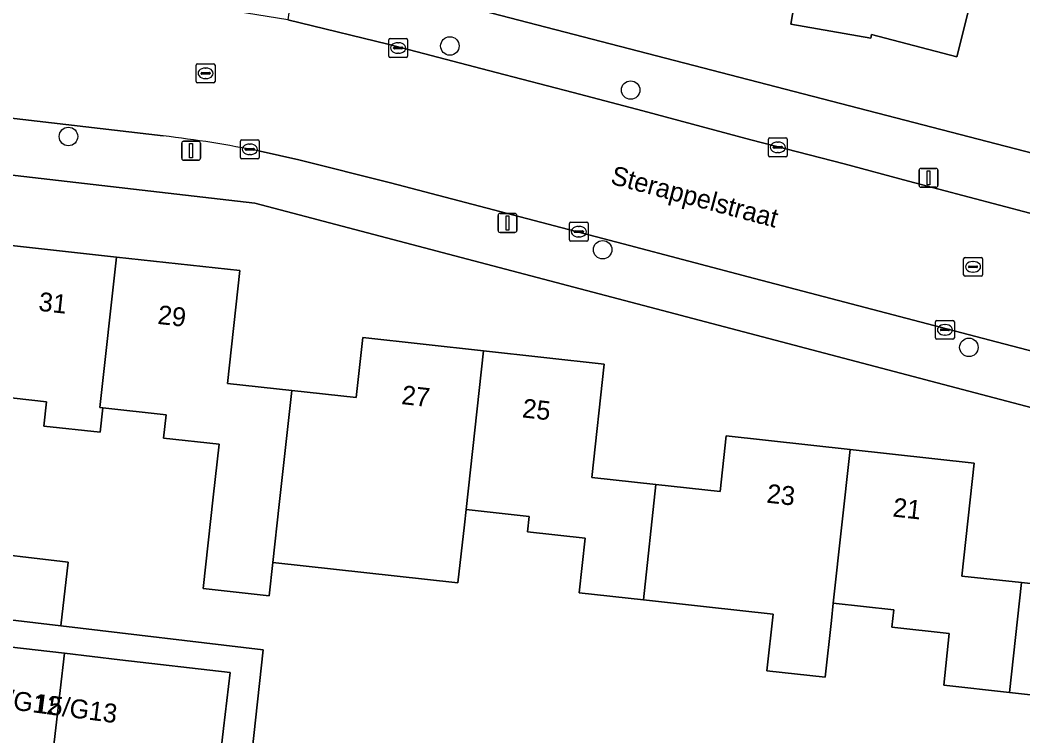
# Model space of a CAD drawing. Extents: x 162026 to 163502, y 387295 to 388169.
# Drawn here: x 162348.5 to 162401.6, y 387778 to 387815.9 of the extents above; entities that cross this region are included whole.
import ezdxf

# ---------------------------------------------------------------- set-up
doc = ezdxf.new("R2010")
doc.units = 0
for name, color, linetype in [('IMGEO_Boom', 7, 'Continuous'), ('IMGEO_Erf', 7, 'Continuous'), ('IMGEO_Kolk', 7, 'Continuous'), ('IMGEO_Lichtmast', 7, 'Continuous'), ('IMGEO_Openbare_ruimte_label', 7, 'Continuous'), ('IMGEO_Pand', 7, 'Continuous'), ('IMGEO_Pand_nummerreeks', 7, 'Continuous'), ('IMGEO_Rijbaan_lokaal_open', 7, 'Continuous'), ('IMGEO_Rioolput', 7, 'Continuous'), ('IMGEO_Voetpad_open', 7, 'Continuous')]:
    doc.layers.add(name, color=color, linetype=linetype)

msp = doc.modelspace()

# ---------------------------------------------------------------- linework, layer by layer
at = {"layer": 'IMGEO_Boom'}
for centre in [(162371.249, 387814.48), (162380.816, 387812.145), (162351.065, 387809.687), (162379.336, 387803.693), (162398.717, 387798.525)]:
    msp.add_circle(centre, 0.489, dxfattribs=at)
at = {"layer": 'IMGEO_Erf'}
for points in [[(162368.558, 387817.511), (162402.137, 387808.789), (162404.707, 387835.468), (162375.021, 387838.745)], [(162400.572, 387823.844), (162398.075, 387813.9), (162393.571, 387815.091), (162393.537, 387814.893), (162389.299, 387815.628), (162389.478, 387816.648)], [(162484.708, 387780.319), (162438.185, 387785.808), (162360.929, 387806.153), (162306.963, 387812.388)], [(162308.825, 387808.234), (162315.35, 387807.516), (162321.727, 387806.815), (162328.103, 387806.113), (162334.48, 387805.412), (162340.856, 387804.71), (162347.233, 387804.009), (162353.609, 387803.307), (162360.137, 387802.589), (162359.479, 387796.615), (162362.888, 387796.24), (162366.293, 387795.865), (162366.643, 387799.047), (162373.032, 387798.344), (162379.418, 387797.641), (162378.758, 387791.637), (162382.158, 387791.263), (162385.557, 387790.89), (162385.881, 387793.839), (162392.44, 387793.118), (162399.002, 387792.396), (162398.345, 387786.42), (162401.51, 387786.072), (162404.676, 387785.724)], [(162404.061, 387779.91), (162400.872, 387780.261), (162397.389, 387780.644), (162397.682, 387783.378), (162394.641, 387783.712), (162394.742, 387784.631), (162391.544, 387784.983), (162391.443, 387784.064), (162391.113, 387781.066), (162388.033, 387781.405), (162388.362, 387784.403), (162384.833, 387784.792), (162381.49, 387785.16), (162378.097, 387785.533), (162378.409, 387788.432), (162375.366, 387788.767), (162375.455, 387789.579), (162372.109, 387789.947), (162372.019, 387789.134), (162371.678, 387786.055), (162361.885, 387787.139), (162361.691, 387785.373), (162358.189, 387785.758), (162358.721, 387790.596), (162359.048, 387793.403), (162356.101, 387793.727), (162356.236, 387794.957), (162352.892, 387795.325), (162352.75, 387794.029), (162349.756, 387794.358), (162349.898, 387795.649), (162346.47, 387796.027)], [(162307.029, 387791.981), (162313.859, 387791.208), (162313.502, 387788.054), (162314.91, 387787.832), (162315.308, 387791.203), (162320.143, 387790.632), (162325.553, 387789.992), (162325.155, 387786.622), (162327.663, 387786.427), (162328.061, 387789.798), (162332.899, 387789.226), (162338.306, 387788.587), (162337.908, 387785.217), (162340.412, 387784.987), (162340.81, 387788.358), (162345.65, 387787.786), (162351.055, 387787.147), (162350.657, 387783.777), (162361.375, 387782.51), (162360.569, 387775.219), (162425, 387768.297)]]:
    msp.add_lwpolyline(points, dxfattribs=at)
at = {"layer": 'IMGEO_Kolk'}
for p, q in [((162368.014, 387813.946), (162368.014, 387814.798)), ((162368.089, 387814.872), (162368.941, 387814.872)), ((162369.015, 387814.798), (162369.015, 387813.946)), ((162368.273, 387814.366), (162368.273, 387814.378)), ((162368.711, 387814.329), (162368.313, 387814.329)), ((162368.316, 387814.415), (162368.714, 387814.415)), ((162368.502, 387814.652), (162368.527, 387814.652)), ((162368.757, 387814.378), (162368.757, 387814.366)), ((162368.941, 387813.872), (162368.089, 387813.872)), ((162368.525, 387814.092), (162368.5, 387814.092)), ((162360.239, 387809.507), (162361.091, 387809.507)), ((162388.107, 387808.687), (162388.107, 387809.539)), ((162388.182, 387809.613), (162389.034, 387809.613)), ((162389.108, 387809.539), (162389.108, 387808.687)), ((162360.164, 387808.581), (162360.164, 387809.433)), ((162360.423, 387809.001), (162360.423, 387809.013)), ((162360.861, 387808.964), (162360.463, 387808.964)), ((162360.466, 387809.05), (162360.864, 387809.05)), ((162360.652, 387809.287), (162360.677, 387809.287)), ((162360.907, 387809.013), (162360.907, 387809.001)), ((162361.165, 387809.433), (162361.165, 387808.581)), ((162388.366, 387809.107), (162388.366, 387809.119)), ((162388.804, 387809.07), (162388.406, 387809.07)), ((162388.409, 387809.156), (162388.807, 387809.156)), ((162388.595, 387809.393), (162388.62, 387809.393)), ((162388.85, 387809.119), (162388.85, 387809.107)), ((162361.091, 387808.507), (162360.239, 387808.507)), ((162360.675, 387808.727), (162360.65, 387808.727)), ((162389.034, 387808.613), (162388.182, 387808.613)), ((162388.618, 387808.833), (162388.593, 387808.833)), ((162377.573, 387804.222), (162377.573, 387805.074)), ((162377.648, 387805.148), (162378.5, 387805.148)), ((162377.875, 387804.691), (162378.273, 387804.691)), ((162378.061, 387804.928), (162378.086, 387804.928)), ((162378.574, 387805.074), (162378.574, 387804.222)), ((162378.5, 387804.148), (162377.648, 387804.148)), ((162377.832, 387804.642), (162377.832, 387804.654)), ((162378.27, 387804.605), (162377.872, 387804.605)), ((162378.084, 387804.368), (162378.059, 387804.368)), ((162378.316, 387804.654), (162378.316, 387804.642)), ((162397.025, 387799.952), (162397.877, 387799.952)), ((162396.95, 387799.026), (162396.95, 387799.878)), ((162397.209, 387799.446), (162397.209, 387799.458)), ((162397.647, 387799.409), (162397.249, 387799.409)), ((162397.252, 387799.495), (162397.65, 387799.495)), ((162397.438, 387799.732), (162397.463, 387799.732)), ((162397.693, 387799.458), (162397.693, 387799.446)), ((162397.951, 387799.878), (162397.951, 387799.026)), ((162397.877, 387798.952), (162397.025, 387798.952)), ((162397.461, 387799.172), (162397.436, 387799.172))]:
    msp.add_line(p, q, dxfattribs=at)
for points in [[(162368.014, 387813.946), (162368.014, 387814.798)], [(162368.089, 387814.872), (162368.941, 387814.872)], [(162369.015, 387814.798), (162369.015, 387813.946)], [(162368.941, 387813.872), (162368.089, 387813.872)], [(162360.239, 387809.507), (162361.091, 387809.507)], [(162388.107, 387808.687), (162388.107, 387809.539)], [(162388.182, 387809.613), (162389.034, 387809.613)], [(162389.108, 387809.539), (162389.108, 387808.687)], [(162360.164, 387808.581), (162360.164, 387809.433)], [(162361.165, 387809.433), (162361.165, 387808.581)], [(162361.091, 387808.507), (162360.239, 387808.507)], [(162389.034, 387808.613), (162388.182, 387808.613)], [(162377.573, 387804.222), (162377.573, 387805.074)], [(162377.648, 387805.148), (162378.5, 387805.148)], [(162378.574, 387805.074), (162378.574, 387804.222)], [(162378.5, 387804.148), (162377.648, 387804.148)], [(162397.025, 387799.952), (162397.877, 387799.952)], [(162396.95, 387799.026), (162396.95, 387799.878)], [(162397.951, 387799.878), (162397.951, 387799.026)], [(162397.877, 387798.952), (162397.025, 387798.952)]]:
    msp.add_lwpolyline(points, dxfattribs=at)
for centre, radius, start, end in [((162368.091, 387814.796), 0.0765, 91.552, 178.448), ((162368.091, 387814.796), 0.0765, 91.552, 178.448), ((162368.939, 387814.796), 0.0765, 1.552, 88.448), ((162368.939, 387814.796), 0.0765, 1.552, 88.448), ((162368.313, 387814.375), 0.0403, 85.8775, 175.7526), ((162368.31, 387814.365), 0.0366, 178.938, 274.7102), ((162368.714, 387814.372), 0.043, 264.8664, 352.4533), ((162368.718, 387814.377), 0.0386, 1.7309, 96.639), ((162368.091, 387813.948), 0.0765, 181.552, 268.448), ((162368.091, 387813.948), 0.0765, 181.552, 268.448), ((162368.939, 387813.948), 0.0765, 271.552, 358.448), ((162368.939, 387813.948), 0.0765, 271.552, 358.448), ((162360.241, 387809.431), 0.0765, 91.552, 178.448), ((162360.241, 387809.431), 0.0765, 91.552, 178.448), ((162361.089, 387809.431), 0.0765, 1.552, 88.448), ((162361.089, 387809.431), 0.0765, 1.552, 88.448), ((162388.184, 387809.537), 0.0765, 91.552, 178.448), ((162388.184, 387809.537), 0.0765, 91.552, 178.448), ((162389.032, 387809.537), 0.0765, 1.552, 88.448), ((162389.032, 387809.537), 0.0765, 1.552, 88.448), ((162360.463, 387809.01), 0.0403, 85.8775, 175.7526), ((162360.46, 387809), 0.0366, 178.938, 274.7102), ((162360.864, 387809.007), 0.043, 264.8664, 352.4533), ((162360.868, 387809.012), 0.0386, 1.7309, 96.639), ((162388.406, 387809.116), 0.0403, 85.8775, 175.7526), ((162388.403, 387809.106), 0.0366, 178.938, 274.7102), ((162388.807, 387809.113), 0.043, 264.8664, 352.4533), ((162388.811, 387809.118), 0.0386, 1.7309, 96.639), ((162360.241, 387808.583), 0.0765, 181.552, 268.448), ((162360.241, 387808.583), 0.0765, 181.552, 268.448), ((162361.089, 387808.583), 0.0765, 271.552, 358.448), ((162361.089, 387808.583), 0.0765, 271.552, 358.448), ((162388.184, 387808.689), 0.0765, 181.552, 268.448), ((162388.184, 387808.689), 0.0765, 181.552, 268.448), ((162389.032, 387808.689), 0.0765, 271.552, 358.448), ((162389.032, 387808.689), 0.0765, 271.552, 358.448), ((162377.65, 387805.072), 0.0765, 91.552, 178.448), ((162377.65, 387805.072), 0.0765, 91.552, 178.448), ((162377.872, 387804.651), 0.0403, 85.8775, 175.7526), ((162378.277, 387804.653), 0.0386, 1.7309, 96.639), ((162378.498, 387805.072), 0.0765, 1.552, 88.448), ((162378.498, 387805.072), 0.0765, 1.552, 88.448), ((162377.65, 387804.224), 0.0765, 181.552, 268.448), ((162377.65, 387804.224), 0.0765, 181.552, 268.448), ((162377.869, 387804.641), 0.0366, 178.938, 274.7102), ((162378.273, 387804.648), 0.043, 264.8664, 352.4533), ((162378.498, 387804.224), 0.0765, 271.552, 358.448), ((162378.498, 387804.224), 0.0765, 271.552, 358.448), ((162397.027, 387799.876), 0.0765, 91.552, 178.448), ((162397.027, 387799.876), 0.0765, 91.552, 178.448), ((162397.875, 387799.876), 0.0765, 1.552, 88.448), ((162397.875, 387799.876), 0.0765, 1.552, 88.448), ((162397.249, 387799.455), 0.0403, 85.8775, 175.7526), ((162397.246, 387799.445), 0.0366, 178.938, 274.7102), ((162397.65, 387799.452), 0.043, 264.8664, 352.4533), ((162397.654, 387799.457), 0.0386, 1.7309, 96.639), ((162397.027, 387799.028), 0.0765, 181.552, 268.448), ((162397.027, 387799.028), 0.0765, 181.552, 268.448), ((162397.875, 387799.028), 0.0765, 271.552, 358.448), ((162397.875, 387799.028), 0.0765, 271.552, 358.448)]:
    msp.add_arc(centre, radius, start, end, dxfattribs=at)
for centre, major_axis, ratio, start_param, end_param in [((162368.501, 387814.372), (-0.387, 0.002), 0.722429, 4.712389, 7.853982), ((162368.526, 387814.372), (-0.39, 0.002), 0.717154, 1.570796, 4.712389), ((162360.651, 387809.007), (-0.387, 0.002), 0.722429, 4.712389, 7.853982), ((162360.676, 387809.007), (-0.39, 0.002), 0.717154, 1.570796, 4.712389), ((162388.594, 387809.113), (-0.387, 0.002), 0.722429, 4.712389, 7.853982), ((162388.619, 387809.113), (-0.39, 0.002), 0.717154, 1.570796, 4.712389), ((162378.06, 387804.648), (-0.387, 0.002), 0.722429, 4.712389, 7.853982), ((162378.085, 387804.648), (-0.39, 0.002), 0.717154, 1.570796, 4.712389), ((162397.437, 387799.452), (-0.387, 0.002), 0.722429, 4.712389, 7.853982), ((162397.462, 387799.452), (-0.39, 0.002), 0.717154, 1.570796, 4.712389)]:
    msp.add_ellipse(centre, major_axis=major_axis, ratio=ratio, start_param=start_param, end_param=end_param, dxfattribs=at)
at = {"layer": 'IMGEO_Lichtmast'}
for p, q in [((162357.057, 387808.534), (162357.057, 387809.334)), ((162357.057, 387809.334), (162357.057, 387808.534)), ((162357.157, 387809.434), (162357.947, 387809.434)), ((162357.947, 387809.434), (162357.157, 387809.434)), ((162358.047, 387809.334), (162358.047, 387808.534)), ((162358.047, 387808.534), (162358.047, 387809.334)), ((162357.947, 387808.434), (162357.157, 387808.434)), ((162357.157, 387808.434), (162357.947, 387808.434)), ((162396.087, 387807.099), (162396.087, 387807.899)), ((162396.087, 387807.899), (162396.087, 387807.099)), ((162396.187, 387807.999), (162396.977, 387807.999)), ((162396.977, 387807.999), (162396.187, 387807.999)), ((162397.077, 387807.899), (162397.077, 387807.099)), ((162397.077, 387807.099), (162397.077, 387807.899)), ((162396.977, 387806.999), (162396.187, 387806.999)), ((162396.187, 387806.999), (162396.977, 387806.999)), ((162373.803, 387804.712), (162373.803, 387805.512)), ((162373.803, 387805.512), (162373.803, 387804.712)), ((162373.903, 387805.612), (162374.693, 387805.612)), ((162374.693, 387805.612), (162373.903, 387805.612)), ((162374.793, 387805.512), (162374.793, 387804.712)), ((162374.793, 387804.712), (162374.793, 387805.512)), ((162374.693, 387804.612), (162373.903, 387804.612)), ((162373.903, 387804.612), (162374.693, 387804.612))]:
    msp.add_line(p, q, dxfattribs=at)
for points in [[(162357.477, 387809.309), (162357.627, 387809.309), (162357.627, 387808.559), (162357.477, 387808.559), (162357.477, 387809.309)], [(162396.507, 387807.874), (162396.657, 387807.874), (162396.657, 387807.124), (162396.507, 387807.124), (162396.507, 387807.874)], [(162374.223, 387805.487), (162374.373, 387805.487), (162374.373, 387804.737), (162374.223, 387804.737), (162374.223, 387805.487)]]:
    msp.add_lwpolyline(points, dxfattribs=at)
for centre, start, end in [((162357.157, 387809.334), 90, 180), ((162357.157, 387809.334), 90, 180), ((162357.947, 387809.334), 0, 90), ((162357.947, 387809.334), 360, 90), ((162357.157, 387808.534), 180, 270), ((162357.157, 387808.534), 180, 270), ((162357.947, 387808.534), 270, 0), ((162357.947, 387808.534), 270, 0), ((162396.187, 387807.899), 90, 180), ((162396.187, 387807.899), 90, 180), ((162396.977, 387807.899), 0, 90), ((162396.977, 387807.899), 360, 90), ((162396.187, 387807.099), 180, 270), ((162396.187, 387807.099), 180, 270), ((162396.977, 387807.099), 270, 0), ((162396.977, 387807.099), 270, 0), ((162373.903, 387805.512), 90, 180), ((162373.903, 387805.512), 90, 180), ((162374.693, 387805.512), 0, 90), ((162374.693, 387805.512), 360, 90), ((162373.903, 387804.712), 180, 270), ((162373.903, 387804.712), 180, 270), ((162374.693, 387804.712), 270, 0), ((162374.693, 387804.712), 270, 0)]:
    msp.add_arc(centre, 0.1, start, end, dxfattribs=at)
at = {"layer": 'IMGEO_Pand'}
msp.add_lwpolyline([(162389.478, 387816.648), (162389.299, 387815.628), (162393.537, 387814.893), (162393.571, 387815.091), (162398.075, 387813.9), (162400.572, 387823.844)], dxfattribs=at)
for points in [[(162346.356, 387796.04), (162346.47, 387796.027), (162349.898, 387795.649), (162349.756, 387794.358), (162352.75, 387794.029), (162352.892, 387795.325), (162352.732, 387795.343), (162353.609, 387803.307), (162347.233, 387804.009)], [(162362.888, 387796.24), (162359.479, 387796.615), (162360.137, 387802.589), (162353.609, 387803.307), (162352.732, 387795.343), (162352.892, 387795.325), (162356.236, 387794.957), (162356.101, 387793.727), (162359.048, 387793.403), (162358.721, 387790.596), (162358.189, 387785.758), (162361.691, 387785.373), (162361.885, 387787.139), (162362.223, 387790.211)], [(162373.032, 387798.344), (162366.643, 387799.047), (162366.293, 387795.865), (162362.888, 387796.24), (162362.223, 387790.211), (162361.885, 387787.139), (162371.678, 387786.055), (162372.019, 387789.134), (162372.109, 387789.947)], [(162375.455, 387789.579), (162375.366, 387788.767), (162378.409, 387788.432), (162378.097, 387785.533), (162381.49, 387785.16), (162382.158, 387791.263), (162378.758, 387791.637), (162379.418, 387797.641), (162373.032, 387798.344), (162372.109, 387789.947)], [(162392.44, 387793.118), (162385.881, 387793.839), (162385.557, 387790.89), (162382.158, 387791.263), (162381.49, 387785.16), (162384.833, 387784.792), (162388.362, 387784.403), (162388.033, 387781.405), (162391.113, 387781.066), (162391.443, 387784.064), (162391.544, 387784.983)], [(162397.389, 387780.644), (162400.872, 387780.261), (162401.51, 387786.072), (162398.345, 387786.42), (162399.002, 387792.396), (162392.44, 387793.118), (162391.544, 387784.983), (162394.742, 387784.631), (162394.641, 387783.712), (162397.682, 387783.378)], [(162411.66, 387788.158), (162405.024, 387788.888), (162404.676, 387785.724), (162401.51, 387786.072), (162400.872, 387780.261), (162404.061, 387779.91), (162404.172, 387780.919), (162410.784, 387780.194)], [(162345.279, 387784.412), (162350.657, 387783.777), (162351.055, 387787.147), (162345.65, 387787.786)], [(162350.159, 387776.401), (162350.85, 387782.332), (162347.914, 387782.674), (162347.223, 387776.743)], [(162353.096, 387776.059), (162358.927, 387775.395), (162359.271, 387778.353), (162359.616, 387781.311), (162353.786, 387781.99), (162350.85, 387782.332), (162350.159, 387776.401)]]:
    msp.add_lwpolyline(points, close=True, dxfattribs=at)
at = {"layer": 'IMGEO_Rijbaan_lokaal_open'}
for points in [[(162395.53, 387807.317), (162392.118, 387808.232), (162387.179, 387809.517), (162381.46, 387811.044), (162377.782, 387812.01), (162373.697, 387813.078), (162367.97, 387814.57), (162363.334, 387815.705), (162362.667, 387815.86), (162355.672, 387817.005), (162351.81, 387817.477), (162310.236, 387822.094), (162305.011, 387822.692), (162303.964, 387822.804), (162303.178, 387815.842), (162315.741, 387814.416), (162356.078, 387809.716)], [(162361.204, 387808.902), (162363.251, 387808.448), (162368.103, 387807.231), (162380.427, 387804), (162387.371, 387802.176), (162399.824, 387798.914), (162406.505, 387797.167), (162419.266, 387793.821), (162425.554, 387792.156), (162434.534, 387789.716)], [(162435.475, 387796.8), (162419.595, 387800.972), (162395.53, 387807.317)]]:
    msp.add_lwpolyline(points, dxfattribs=at)
msp.add_arc((162349.334, 387750.703), 59.397, 78.47277, 83.48097, dxfattribs=at)
at = {"layer": 'IMGEO_Rioolput'}
for p, q in [((162357.823, 387812.606), (162357.823, 387813.458)), ((162357.898, 387813.532), (162358.75, 387813.532)), ((162358.311, 387813.312), (162358.336, 387813.312)), ((162358.824, 387813.458), (162358.824, 387812.606)), ((162358.082, 387813.026), (162358.082, 387813.038)), ((162358.52, 387812.989), (162358.122, 387812.989)), ((162358.125, 387813.075), (162358.523, 387813.075)), ((162358.334, 387812.752), (162358.309, 387812.752)), ((162358.566, 387813.038), (162358.566, 387813.026)), ((162358.75, 387812.532), (162357.898, 387812.532)), ((162398.438, 387802.361), (162398.438, 387803.213)), ((162398.513, 387803.287), (162399.365, 387803.287)), ((162399.439, 387803.213), (162399.439, 387802.361)), ((162398.697, 387802.781), (162398.697, 387802.793)), ((162399.135, 387802.744), (162398.737, 387802.744)), ((162398.74, 387802.83), (162399.138, 387802.83)), ((162398.926, 387803.067), (162398.951, 387803.067)), ((162399.181, 387802.793), (162399.181, 387802.781)), ((162399.365, 387802.287), (162398.513, 387802.287)), ((162398.949, 387802.507), (162398.924, 387802.507))]:
    msp.add_line(p, q, dxfattribs=at)
for points in [[(162357.823, 387812.606), (162357.823, 387813.458)], [(162357.898, 387813.532), (162358.75, 387813.532)], [(162358.824, 387813.458), (162358.824, 387812.606)], [(162358.75, 387812.532), (162357.898, 387812.532)], [(162398.438, 387802.361), (162398.438, 387803.213)], [(162398.513, 387803.287), (162399.365, 387803.287)], [(162399.439, 387803.213), (162399.439, 387802.361)], [(162399.365, 387802.287), (162398.513, 387802.287)]]:
    msp.add_lwpolyline(points, dxfattribs=at)
for centre, radius, start, end in [((162357.9, 387813.456), 0.0765, 91.552, 178.448), ((162357.9, 387813.456), 0.0765, 91.552, 178.448), ((162358.748, 387813.456), 0.0765, 1.552, 88.448), ((162358.748, 387813.456), 0.0765, 1.552, 88.448), ((162358.122, 387813.035), 0.0403, 85.8775, 175.7526), ((162358.119, 387813.025), 0.0366, 178.938, 274.7102), ((162358.523, 387813.032), 0.043, 264.8664, 352.4533), ((162358.527, 387813.037), 0.0386, 1.7309, 96.639), ((162357.9, 387812.608), 0.0765, 181.552, 268.448), ((162357.9, 387812.608), 0.0765, 181.552, 268.448), ((162358.748, 387812.608), 0.0765, 271.552, 358.448), ((162358.748, 387812.608), 0.0765, 271.552, 358.448), ((162398.515, 387803.211), 0.0765, 91.552, 178.448), ((162398.515, 387803.211), 0.0765, 91.552, 178.448), ((162399.363, 387803.211), 0.0765, 1.552, 88.448), ((162399.363, 387803.211), 0.0765, 1.552, 88.448), ((162398.737, 387802.79), 0.0403, 85.8775, 175.7526), ((162398.734, 387802.78), 0.0366, 178.938, 274.7102), ((162399.138, 387802.787), 0.043, 264.8664, 352.4533), ((162399.142, 387802.792), 0.0386, 1.7309, 96.639), ((162398.515, 387802.363), 0.0765, 181.552, 268.448), ((162398.515, 387802.363), 0.0765, 181.552, 268.448), ((162399.363, 387802.363), 0.0765, 271.552, 358.448), ((162399.363, 387802.363), 0.0765, 271.552, 358.448)]:
    msp.add_arc(centre, radius, start, end, dxfattribs=at)
for centre, major_axis, ratio, start_param, end_param in [((162358.31, 387813.032), (-0.387, 0.002), 0.722429, 4.712389, 7.853982), ((162358.335, 387813.032), (-0.39, 0.002), 0.717154, 1.570796, 4.712389), ((162398.925, 387802.787), (-0.387, 0.002), 0.722429, 4.712389, 7.853982), ((162398.95, 387802.787), (-0.39, 0.002), 0.717154, 1.570796, 4.712389)]:
    msp.add_ellipse(centre, major_axis=major_axis, ratio=ratio, start_param=start_param, end_param=end_param, dxfattribs=at)
at = {"layer": 'IMGEO_Voetpad_open'}
for points in [[(162368.558, 387817.511), (162363.204, 387818.638), (162362.748, 387816.353), (162362.667, 387815.86), (162363.334, 387815.705), (162367.97, 387814.57), (162373.697, 387813.078), (162377.782, 387812.01), (162381.46, 387811.044), (162387.179, 387809.517), (162392.118, 387808.232), (162395.53, 387807.317), (162419.595, 387800.972), (162435.475, 387796.8)], [(162434.881, 387800.428), (162432.983, 387800.848), (162432.182, 387800.973), (162422.662, 387803.435), (162411.012, 387806.488), (162409.719, 387806.82), (162402.137, 387808.789), (162368.558, 387817.511)], [(162356.078, 387809.716), (162315.741, 387814.416), (162303.178, 387815.842), (162302.745, 387811.357), (162304.731, 387812.656), (162306.963, 387812.388), (162360.929, 387806.153), (162438.185, 387785.808), (162484.708, 387780.319)], [(162399.824, 387798.914), (162387.371, 387802.176), (162380.427, 387804), (162368.103, 387807.231), (162363.251, 387808.448), (162361.204, 387808.902)], [(162434.534, 387789.716), (162425.554, 387792.156), (162419.266, 387793.821), (162406.505, 387797.167), (162399.824, 387798.914)], [(162425, 387768.297), (162360.569, 387775.219), (162361.375, 387782.51), (162350.657, 387783.777), (162345.279, 387784.412), (162340.412, 387784.987), (162337.908, 387785.217), (162332.528, 387785.852), (162327.663, 387786.427), (162325.155, 387786.622), (162319.771, 387787.258), (162314.91, 387787.832), (162313.502, 387788.054), (162306.672, 387788.828)], [(162347.914, 387782.674), (162350.85, 387782.332), (162353.786, 387781.99), (162359.616, 387781.311), (162359.271, 387778.353), (162358.927, 387775.395)]]:
    msp.add_lwpolyline(points, dxfattribs=at)
msp.add_arc((162349.334, 387750.703), 59.397, 78.47277, 83.48097, dxfattribs=at)

# ---------------------------------------------------------------- texts
at = {"layer": 'IMGEO_Openbare_ruimte_label'}
msp.add_text('Sterappelstraat', height=1, rotation=345.0464, dxfattribs=at).set_placement((162379.699, 387807.194))
at = {"layer": 'IMGEO_Pand_nummerreeks'}
for s, rotation, p in [('31', 353.7219, (162349.449, 387800.465)), ('29', 353.7204, (162355.75, 387799.771)), ('27', 353.7204, (162368.656, 387795.526)), ('25', 353.7194, (162375.044, 387794.823)), ('23', 353.7261, (162387.981, 387790.308)), ('21', 353.724, (162394.655, 387789.574)), ('15/G12', 352.5041, (162346.25, 387779.592)), ('15/G13', 352.5041, (162349.225, 387779.201))]:
    msp.add_text(s, height=1, rotation=rotation, dxfattribs=at).set_placement(p)

doc.saveas('drawing.dxf')
